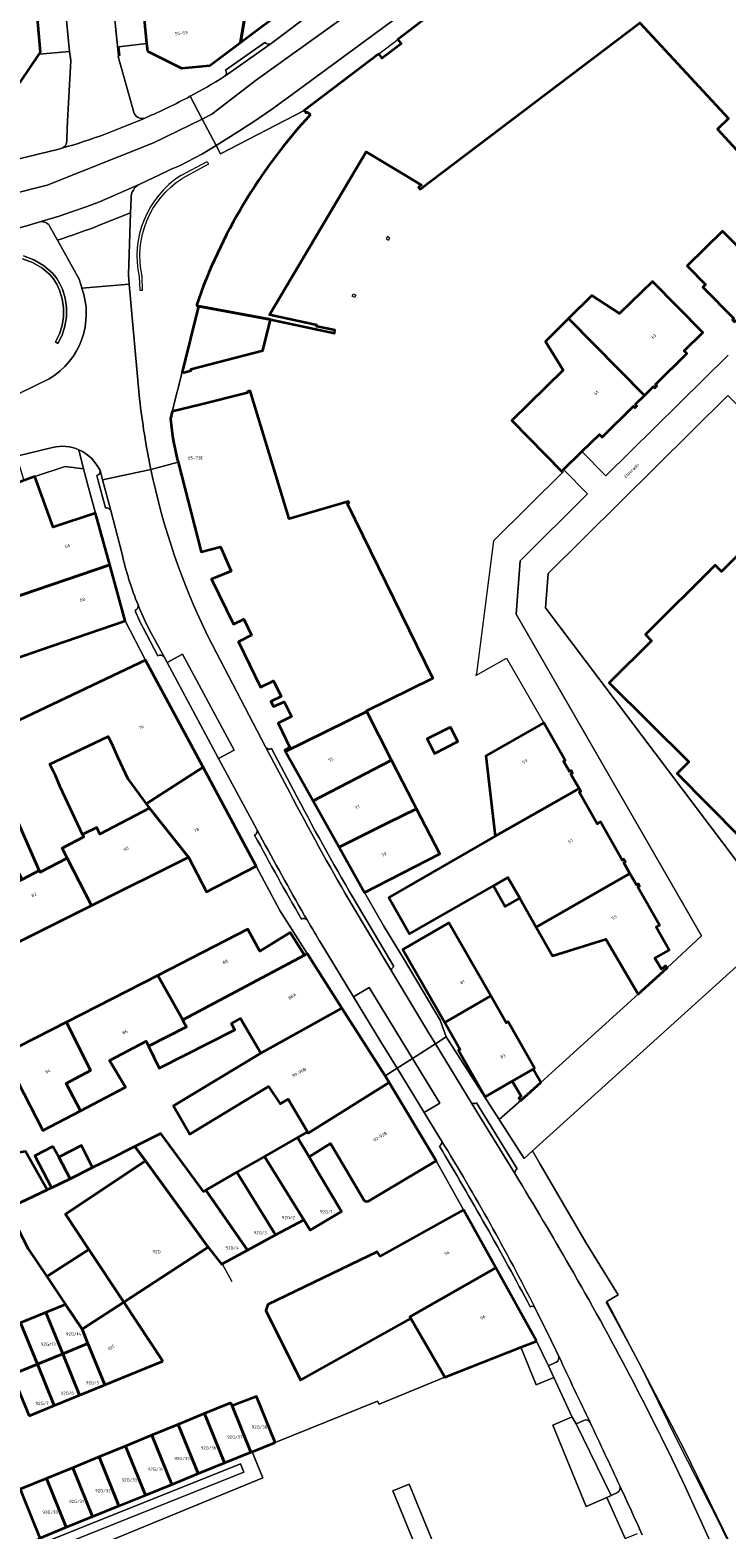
# Model space of a CAD drawing. Header units: metres. Extents: x 197700 to 204338, y 317132 to 325229.
# Tile 702 of 1056: x 202577 to 202656, y 319359 to 319528. Entities that reach past the tile are written whole.
import ezdxf
from ezdxf.enums import TextEntityAlignment as Align

# ---------------------------------------------------------------- set-up
doc = ezdxf.new("R2010")
doc.units = ezdxf.units.M
for name, color, linetype, lineweight in [('B-WE-GR-BEPLANTING_CULTUUR_HEESTERS-GV', 90, 'Continuous', 18), ('B-WE-IE-TERREINAFSCHEIDING_KUNSTMATIG_HEKWERK-G', 20, 'IE-TERREINAFSCHEIDING-KUNSTMATIG', 18), ('B-WE-IE-TERREINAFSCHEIDING_KUNSTMATIG_MUUR-G', 90, 'IE-TERREINAFSCHEIDING-KUNSTMATIG-DICHT', 18), ('B-WE-IE-TERREINAFSCHEIDING_KUNSTMATIG_MUUR-GV', 90, 'Continuous', 18), ('B-WE-OG-BEBOUWING-GV', 7, 'Continuous', 35), ('B-WE-OG-BEBOUWING-T18', 10, 'Continuous', 18), ('B-WE-OG-TERREIN_ERF-GV', 7, 'Continuous', 18), ('B-WE-OG-TOPOGRAFIE-T18', 10, 'Continuous', 18), ('B-WE-VH-VERHARDING_ASFALT-GV', 252, 'Continuous', 18), ('B-WE-VH-VERHARDING_BETONSTRAATSTEEN-GV', 252, 'Continuous', 18), ('B-WE-VH-VERHARDING_GESLOTEN-GV', 252, 'Continuous', 18), ('B-WE-VH-VERHARDING_OPEN-GV', 252, 'Continuous', 18), ('B-WE-VH-VERHARDING_SIERBESTRATING-GV', 252, 'Continuous', 18), ('B-WE-VH-VERHARDING_STRAATBAKSTEEN-GV', 252, 'Continuous', 18), ('B-WE-VH-VERHARDING_TEGEL-GV', 252, 'Continuous', 18)]:
    doc.layers.add(name, color=color, linetype=linetype, lineweight=lineweight)
doc.styles.add('NLCS-ISO-M200-T18', font='NLCS-ISO.ttf', dxfattribs={"height": 0.36})
doc.linetypes.add('IE-TERREINAFSCHEIDING-KUNSTMATIG', pattern='A,4,[82,NLCS.SHX,S=0.75,R=90,X=0,Y=0],4,-2', length=10)
doc.linetypes.add('IE-TERREINAFSCHEIDING-KUNSTMATIG-DICHT', pattern='A,8,-1,[82,NLCS.SHX,S=0.75,R=90,X=0,Y=0],-1', length=10)

msp = doc.modelspace()

# ---------------------------------------------------------------- linework, layer by layer
at = {"layer": 'B-WE-GR-BEPLANTING_CULTUUR_HEESTERS-GV'}
for points in [[(202632.592, 319379.586), (202634.328, 319375.353), (202636.307, 319376.179), (202636.077, 319376.672), (202635.692, 319377.478), (202634.353, 319380.278)], [(202636.194, 319370.803), (202639.959, 319361.621), (202642.276, 319362.639), (202642.758, 319362.869), (202638.816, 319370.94), (202638.386, 319371.713), (202638.094, 319371.644)], [(202599.183, 319366.551), (202596.208, 319365.342), (202593.234, 319364.133), (202590.259, 319362.923), (202587.283, 319361.714), (202584.309, 319360.505), (202581.334, 319359.296), (202578.359, 319358.087), (202570.111, 319354.724), (202564.249, 319352.314), (202575.054, 319327.142), (202578.747, 319328.653), (202570.022, 319348.98), (202570.952, 319349.358), (202570.192, 319351.211), (202603.499, 319364.871), (202602.292, 319367.814), (202602.158, 319367.76)], [(202564.91, 319352.04), (202600.988, 319366.431), (202601.359, 319365.502), (202569.002, 319352.595), (202567.511, 319348.516), (202576.039, 319328.653), (202575.12, 319328.259)], [(202564.91, 319352.04), (202575.12, 319328.259), (202576.039, 319328.653), (202567.511, 319348.516), (202569.002, 319352.595), (202601.359, 319365.502), (202600.988, 319366.431)], [(202618.152, 319363.405), (202621.917, 319354.223), (202623.767, 319354.982), (202620.002, 319364.164)]]:
    msp.add_lwpolyline(points, close=True, dxfattribs=at)
at = {"layer": 'B-WE-IE-TERREINAFSCHEIDING_KUNSTMATIG_HEKWERK-G'}
for points in [[(202598.904, 319388.999), (202600.022, 319386.976)], [(202642.178, 319384.713), (202645.23, 319379.084)], [(202645.23, 319379.084), (202645.582, 319378.435), (202645.835, 319377.926)], [(202645.835, 319377.926), (202649.196, 319371.159), (202650.552, 319368.39), (202654.691, 319360.309), (202659.491, 319350.413)]]:
    msp.add_lwpolyline(points, dxfattribs=at)
at = {"layer": 'B-WE-IE-TERREINAFSCHEIDING_KUNSTMATIG_MUUR-G'}
for points in [[(202616.578, 319525.324), (202618.701, 319526.932)], [(202594.243, 319511.604), (202597.234, 319513.203), (202597.374, 319512.885), (202594.406, 319511.296)], [(202589.567, 319500.185), (202589.634, 319498.692), (202589.947, 319498.709), (202589.892, 319500.27)], [(202637.265, 319478.342), (202637.358, 319478.227), (202629.487, 319470.452), (202627.58, 319455.51), (202627.52, 319455.268), (202630.977, 319457.241), (202635.165, 319449.953)], [(202634.831, 319409.412), (202645.791, 319419.352)], [(202604.884, 319368.86), (202616.41, 319373.513), (202616.626, 319373.182), (202624.008, 319376.212)]]:
    msp.add_lwpolyline(points, dxfattribs=at)
for points in [[(202594.243, 319511.604, 0.3140209), (202589.567, 319500.185)], [(202589.892, 319500.27, -0.3138793), (202594.406, 319511.296)]]:
    msp.add_lwpolyline(points, format="xyb", dxfattribs=at)
for points in [[(202617.558, 319504.747), (202617.403, 319504.498), (202617.658, 319504.339), (202617.811, 319504.596)], [(202613.575, 319498.038), (202613.725, 319498.293), (202613.983, 319498.143), (202613.833, 319497.886)]]:
    msp.add_lwpolyline(points, close=True, dxfattribs=at)
at = {"layer": 'B-WE-IE-TERREINAFSCHEIDING_KUNSTMATIG_MUUR-GV'}
msp.add_lwpolyline([(202576.411, 319502.241), (202577.548, 319501.822), (202578.602, 319501.218), (202579.517, 319500.42), (202579.7, 319500.214), (202579.872, 319500), (202580.28, 319499.373), (202580.596, 319498.695), (202580.888, 319497.718), (202581.04, 319496.71), (202581.037, 319495.708), (202580.878, 319494.72), (202580.566, 319493.767), (202580.113, 319492.875), (202580.374, 319492.67), (202580.864, 319493.623), (202581.199, 319494.642), (202581.366, 319495.681), (202581.369, 319496.735), (202581.21, 319497.79), (202580.904, 319498.812), (202580.628, 319499.424), (202580.28, 319500), (202580.031, 319500.332), (202579.758, 319500.646), (202578.794, 319501.487), (202577.683, 319502.123), (202576.505, 319502.557)], dxfattribs=at)
at = {"layer": 'B-WE-OG-BEBOUWING-GV'}
for points in [[(202665.796, 319526.978), (202648.032, 319546.196), (202645.34, 319543.711), (202644.866, 319543.273), (202642.107, 319540.727), (202643.36, 319539.361), (202642.616, 319538.662), (202640.767, 319541.022), (202635.681, 319537.16), (202634.606, 319538.611), (202634.722, 319538.665), (202634.529, 319538.923), (202630.674, 319536.001), (202631.056, 319535.49), (202628.925, 319533.893), (202628.541, 319534.388), (202624.691, 319531.461), (202625.051, 319530.988), (202622.935, 319529.367), (202622.564, 319529.855), (202618.701, 319526.932), (202619.077, 319526.457), (202616.951, 319524.834), (202616.578, 319525.324)], [(202596.009, 319496.983), (202596.239, 319496.904), (202604.364, 319495.385), (202611.559, 319493.866), (202611.627, 319494.18), (202609.821, 319494.551), (202609.567, 319494.603), (202609.601, 319494.766), (202604.233, 319495.902), (202615.143, 319514.281), (202619.852, 319511.461), (202621.397, 319510.536), (202621.051, 319510.306), (202621.221, 319510.06), (202646.012, 319528.831), (202655.992, 319518.024), (202654.739, 319516.822), (202657.731, 319513.595)], [(202616.578, 319525.324), (202608.155, 319518.936), (202608.353, 319518.682), (202608.443, 319518.75), (202608.885, 319518.487)], [(202659.985, 319471.719), (202655.215, 319467.012), (202654.504, 319467.708), (202646.63, 319459.914), (202647.324, 319459.181), (202642.536, 319454.464), (202651.508, 319445.537), (202650.194, 319444.247), (202657.258, 319437.094)]]:
    msp.add_lwpolyline(points, dxfattribs=at)
for points in [[(202612.046, 319534.89), (202608.691, 319538.916), (202604.641, 319536.203), (202602.684, 319537.628), (202602.308, 319534.412), (202600.98, 319526.601)], [(202590.487, 319525.622), (202594.343, 319523.706), (202597.518, 319524.007), (202600.98, 319526.601), (202602.308, 319534.412), (202602.684, 319537.628), (202602.761, 319538.311), (202594.818, 319537.419), (202589.369, 319537.093), (202590.401, 319526.5)], [(202578.274, 319525.276), (202578.441, 319525.521), (202577.897, 319531.564), (202577.767, 319531.552), (202577.535, 319534.425), (202568.493, 319533.771), (202567.028, 319533.046), (202566.22, 319523.508), (202565.8, 319518.553), (202576.17, 319522.177)], [(202657.821, 319494.247), (202666.472, 319502.799), (202663.892, 319505.41), (202661.497, 319503.909), (202658.551, 319502.061), (202655.303, 319505.356), (202651.313, 319501.453), (202653.408, 319499.334), (202653.096, 319499.025), (202656.583, 319495.498), (202656.427, 319495.343), (202656.652, 319495.116), (202656.808, 319495.271)], [(202637.962, 319495.496), (202646.519, 319486.846), (202647.545, 319487.857), (202647.699, 319487.701), (202647.927, 319487.925), (202647.773, 319488.082), (202651.298, 319491.557), (202650.989, 319491.87), (202653.09, 319493.941), (202647.44, 319499.674), (202643.72, 319496.06), (202640.572, 319498.083)], [(202596.239, 319496.904), (202594.39, 319489.453), (202594.582, 319489.428), (202595.414, 319489.646), (202595.371, 319489.798), (202603.489, 319491.903), (202604.364, 319495.385)], [(202637.265, 319478.342), (202637.407, 319478.482), (202639.455, 319480.501), (202641.431, 319482.449), (202641.74, 319482.136), (202645.266, 319485.611), (202645.42, 319485.454), (202645.648, 319485.679), (202645.494, 319485.836), (202646.519, 319486.846), (202637.962, 319495.496), (202635.352, 319492.909), (202637.338, 319489.69), (202631.56, 319484.002), (202637.198, 319478.276)], [(202606.052, 319446.724), (202615.21, 319451.215), (202615.168, 319451.296), (202622.677, 319454.973), (202613.053, 319474.629), (202613.036, 319474.663), (202613.209, 319474.711), (202613.138, 319474.884), (202606.464, 319472.925), (202602.228, 319486.865), (202602.08, 319487.361), (202601.732, 319487.253), (202601.778, 319487.139), (202596.385, 319485.76), (202593.295, 319485.035), (202593.103, 319484.214), (202593.312, 319482.231), (202593.426, 319481.613), (202593.852, 319479.668), (202593.946, 319479.302), (202596.544, 319469.196), (202598.723, 319469.759), (202599.934, 319467.036), (202597.707, 319466.142), (202600.181, 319461.052), (202601.368, 319461.629), (202602.237, 319459.803), (202600.752, 319459.083), (202603.235, 319453.965), (202604.72, 319454.686), (202605.572, 319452.922), (202604.401, 319452.335), (202604.683, 319451.788), (202605.894, 319452.3), (202606.724, 319450.642), (202605.221, 319449.912), (202606.56, 319447.156), (202605.969, 319446.872)], [(202584.636, 319473.572), (202579.865, 319471.999), (202577.795, 319477.685), (202576.576, 319477.231), (202572.523, 319475.723), (202565.184, 319472.992), (202565.108, 319472.964), (202569.44, 319461.923), (202569.643, 319461.995), (202572.026, 319462.848), (202573.63, 319463.421), (202573.984, 319463.547), (202576.321, 319464.383), (202586.237, 319467.735)], [(202587.967, 319461.427), (202586.237, 319467.735), (202576.321, 319464.383), (202573.984, 319463.547), (202573.63, 319463.421), (202575.831, 319457.27), (202578.45, 319458.167)], [(202572.187, 319448.424), (202574.594, 319442.439), (202574.333, 319442.312), (202578.303, 319433.313), (202578.405, 319433.114), (202581.458, 319434.688), (202580.875, 319435.823), (202583.33, 319437.083), (202583.183, 319437.37), (202580.666, 319442.736), (202580.135, 319444.004), (202579.474, 319445.285), (202586.076, 319448.411), (202586.587, 319447.332), (202587.126, 319446.1), (202588.3, 319443.623), (202590.365, 319440.825), (202596.755, 319444.95), (202590.29, 319456.996)], [(202606.052, 319446.724), (202609.187, 319441.14), (202618.012, 319445.752), (202615.21, 319451.215)], [(202574.333, 319442.312), (202574.594, 319442.439), (202572.187, 319448.424), (202567.933, 319446.41), (202566.237, 319449.723), (202560.441, 319446.68), (202564.96, 319437.763), (202565.261, 319437.909), (202566.713, 319434.917), (202573.27, 319438.099), (202576.372, 319432.283), (202578.303, 319433.313)], [(202624.645, 319449.47), (202622.016, 319448.122), (202622.859, 319446.478), (202625.488, 319447.826)], [(202639.138, 319442.562), (202638.215, 319444.176), (202638.406, 319444.285), (202638.248, 319444.563), (202638.057, 319444.453), (202637.396, 319445.608), (202637.587, 319445.717), (202635.165, 319449.953), (202628.654, 319446.23), (202629.706, 319437.17)], [(202609.187, 319441.14), (202612.104, 319435.944), (202617.574, 319438.684), (202620.824, 319440.27), (202620.48, 319440.941), (202618.012, 319445.752)], [(202596.755, 319444.95), (202590.365, 319440.825), (202590.73, 319440.331), (202595.129, 319434.793), (202597.131, 319430.908), (202602.739, 319433.799)], [(202629.706, 319437.17), (202617.705, 319430.259), (202620.039, 319426.178), (202629.485, 319431.58), (202631.13, 319432.521), (202632.471, 319430.175), (202634.325, 319426.919), (202644.87, 319432.984), (202644.175, 319434.198), (202644.366, 319434.307), (202644.207, 319434.585), (202644.016, 319434.476), (202641.559, 319438.773), (202641.177, 319438.554), (202639.141, 319442.113), (202639.332, 319442.222), (202639.138, 319442.562)], [(202583.183, 319437.37), (202583.33, 319437.083), (202580.875, 319435.823), (202581.458, 319434.688), (202584.201, 319429.345), (202595.129, 319434.793), (202590.73, 319440.331), (202585.131, 319437.411), (202584.805, 319438.148)], [(202612.104, 319435.944), (202614.969, 319430.84), (202623.434, 319435.181), (202620.824, 319440.27), (202617.574, 319438.684)], [(202584.201, 319429.345), (202581.458, 319434.688), (202578.405, 319433.114), (202578.303, 319433.313), (202576.372, 319432.283), (202573.826, 319430.925), (202566.744, 319430.066), (202568.341, 319426.626), (202570.689, 319427.645), (202572.755, 319423.638), (202574.115, 319424.316)], [(202632.471, 319430.175), (202631.13, 319432.521), (202629.485, 319431.58), (202630.82, 319429.235)], [(202644.87, 319432.984), (202634.325, 319426.919), (202636.155, 319423.704), (202642.158, 319425.574), (202645.791, 319419.352), (202649.09, 319422.328), (202648.886, 319422.58), (202648.422, 319422.192), (202647.683, 319423.432), (202649.304, 319424.344), (202647.834, 319426.913), (202648.216, 319427.132), (202645.764, 319431.42), (202645.955, 319431.529), (202645.796, 319431.807), (202645.605, 319431.698)], [(202629.197, 319419.178), (202624.47, 319427.403), (202619.268, 319424.414), (202623.996, 319416.187)], [(202594.472, 319416.462), (202608.187, 319423.766), (202606.588, 319426.332), (202603.179, 319424.207), (202601.825, 319426.69), (202591.648, 319421.488)], [(202608.187, 319423.766), (202594.472, 319416.462), (202594.602, 319416.165), (202594.896, 319415.681), (202590.613, 319413.495), (202591.826, 319411.046), (202600.334, 319415.352), (202599.979, 319416.052), (202600.986, 319416.646), (202603.286, 319412.739), (202612.42, 319417.783), (202608.494, 319423.959)], [(202594.472, 319416.462), (202591.648, 319421.488), (202581.351, 319416.225), (202584.072, 319410.785), (202581.313, 319409.317), (202582.947, 319406.231), (202588.032, 319408.897), (202586.216, 319411.876), (202590.334, 319414.058), (202590.613, 319413.495), (202594.896, 319415.681), (202594.602, 319416.165)], [(202631.62, 319409.575), (202633.967, 319410.914), (202634.134, 319411.044), (202631.135, 319416.264), (202630.937, 319416.15), (202629.197, 319419.178), (202623.996, 319416.187), (202625.744, 319413.146), (202625.557, 319413.042), (202628.565, 319407.816)], [(202612.42, 319417.783), (202603.286, 319412.739), (202593.446, 319406.799), (202595.276, 319403.577), (202604.149, 319408.971), (202605.462, 319407.001), (202606.348, 319407.535), (202608.528, 319403.867), (202608.621, 319403.71), (202617.731, 319409.428), (202617.271, 319410.152)], [(202576.576, 319408.169), (202578.704, 319404.006), (202582.947, 319406.231), (202581.313, 319409.317), (202584.072, 319410.785), (202581.351, 319416.225), (202574.3, 319412.621)], [(202633.967, 319410.914), (202631.62, 319409.575), (202632.601, 319407.861), (202632.34, 319407.654), (202632.577, 319407.397), (202634.831, 319409.412)], [(202608.722, 319401.024), (202611.122, 319402.536), (202612.542, 319400.143), (202614.929, 319396.12), (202615.166, 319396.015), (202615.424, 319396.054), (202623.024, 319400.605), (202617.731, 319409.428), (202608.621, 319403.71), (202608.528, 319403.867), (202607.414, 319403.227)], [(202597.065, 319397.283), (202596.822, 319397.143), (202591.983, 319403.666), (202589.084, 319402.214), (202590.272, 319400.579), (202597.342, 319390.847), (202598.837, 319388.963), (202598.904, 319388.999), (202601.766, 319390.537)], [(202573.363, 319401.116), (202572.132, 319397.945), (202574.44, 319395.073), (202574.749, 319395.22), (202579.186, 319397.334), (202576.748, 319401.64)], [(202590.272, 319400.579), (202589.084, 319402.214), (202586.171, 319400.755), (202584.307, 319399.828), (202581.775, 319398.568), (202579.659, 319397.56), (202579.186, 319397.334), (202574.749, 319395.22), (202577.046, 319390.668), (202579.15, 319387.539), (202583.884, 319390.61), (202581.242, 319394.596)], [(202579.843, 319402.204), (202577.816, 319401.166), (202579.659, 319397.56), (202581.775, 319398.568), (202580.487, 319400.993)], [(202581.775, 319398.568), (202584.307, 319399.828), (202583.071, 319402.313), (202580.487, 319400.993)], [(202608.105, 319393.944), (202608.833, 319392.763), (202612.375, 319394.866), (202609.824, 319399.166), (202608.722, 319401.024), (202607.414, 319403.227), (202603.699, 319401.093)], [(202597.342, 319390.847), (202590.272, 319400.579), (202581.242, 319394.596), (202583.884, 319390.61), (202587.821, 319384.67)], [(202603.699, 319401.093), (202600.582, 319399.303), (202604.936, 319392.241), (202608.105, 319393.944)], [(202604.936, 319392.241), (202600.582, 319399.303), (202597.065, 319397.283), (202601.766, 319390.537)], [(202626.12, 319395.058), (202616.722, 319389.834), (202616.403, 319390.347), (202604.049, 319384.385), (202603.838, 319383.739), (202607.73, 319375.892), (202620.182, 319382.809), (202620.066, 319383.013), (202629.767, 319388.518)], [(202579.15, 319387.539), (202581.254, 319384.41), (202583.127, 319381.625), (202587.821, 319384.67), (202583.884, 319390.61)], [(202634.36, 319380.281), (202634.326, 319380.341), (202629.767, 319388.518), (202620.066, 319383.013), (202620.182, 319382.809), (202624.008, 319376.212), (202632.592, 319379.586), (202634.353, 319380.278)], [(202578.094, 319377.68), (202580.941, 319378.842), (202579.038, 319383.503), (202576.192, 319382.337)], [(202580.941, 319378.842), (202583.788, 319380.005), (202583.127, 319381.625), (202581.254, 319384.41), (202579.038, 319383.503)], [(202592.224, 319378.027), (202587.821, 319384.67), (202583.127, 319381.625), (202583.788, 319380.005), (202585.686, 319375.358)], [(202576.192, 319382.337), (202573.346, 319381.172), (202575.246, 319376.517), (202578.094, 319377.68)], [(202583.788, 319380.005), (202580.941, 319378.842), (202582.838, 319374.195), (202585.686, 319375.358)], [(202580.941, 319378.842), (202578.094, 319377.68), (202579.991, 319373.033), (202582.838, 319374.195)], [(202577.144, 319371.87), (202579.991, 319373.033), (202578.094, 319377.68), (202575.246, 319376.517)], [(202599.892, 319373.334), (202596.922, 319372.114), (202599.183, 319366.551), (202602.158, 319367.76), (202600.037, 319372.977)], [(202604.884, 319368.86), (202602.779, 319374.052), (202600.037, 319372.977), (202602.158, 319367.76), (202602.292, 319367.814)], [(202596.208, 319365.342), (202599.183, 319366.551), (202596.922, 319372.114), (202593.951, 319370.894)], [(202593.234, 319364.133), (202590.981, 319369.674), (202588.01, 319368.454), (202590.259, 319362.923)], [(202596.208, 319365.342), (202593.951, 319370.894), (202590.981, 319369.674), (202593.234, 319364.133)], [(202585.04, 319367.234), (202587.283, 319361.714), (202590.259, 319362.923), (202588.01, 319368.454)], [(202585.04, 319367.234), (202582.069, 319366.014), (202584.309, 319360.505), (202587.283, 319361.714)], [(202578.359, 319358.087), (202581.334, 319359.296), (202579.099, 319364.793), (202576.13, 319363.574), (202576.477, 319362.719)], [(202581.334, 319359.296), (202584.309, 319360.505), (202582.069, 319366.014), (202579.099, 319364.793)]]:
    msp.add_lwpolyline(points, close=True, dxfattribs=at)
msp.add_lwpolyline([(202608.885, 319518.487, 0.1037168), (202596.009, 319496.983)], format="xyb", dxfattribs=at)
at = {"layer": 'B-WE-OG-TERREIN_ERF-GV'}
for points in [[(202657.731, 319513.595), (202654.739, 319516.822), (202655.992, 319518.024), (202646.012, 319528.831), (202621.221, 319510.06), (202621.051, 319510.306), (202621.397, 319510.536), (202619.852, 319511.461), (202615.143, 319514.281), (202604.233, 319495.902), (202609.601, 319494.766), (202609.567, 319494.603), (202609.821, 319494.551), (202611.627, 319494.18), (202611.559, 319493.866), (202604.364, 319495.385), (202603.489, 319491.903), (202595.371, 319489.798), (202595.414, 319489.646), (202594.582, 319489.428), (202594.39, 319489.453), (202593.295, 319485.035), (202596.385, 319485.76), (202601.778, 319487.139), (202601.732, 319487.253), (202602.08, 319487.361), (202602.228, 319486.865), (202606.464, 319472.925), (202613.138, 319474.884), (202613.209, 319474.711), (202613.036, 319474.663), (202613.053, 319474.629), (202622.677, 319454.973), (202615.168, 319451.296), (202615.21, 319451.215), (202618.012, 319445.752), (202620.48, 319440.941), (202620.824, 319440.27), (202623.434, 319435.181), (202614.969, 319430.84), (202617.148, 319427.04), (202619.415, 319423.293), (202623.497, 319416.446), (202624.156, 319414.548), (202628.513, 319407.776), (202628.565, 319407.816), (202625.557, 319413.042), (202625.744, 319413.146), (202623.996, 319416.187), (202619.268, 319424.414), (202624.47, 319427.403), (202629.197, 319419.178), (202630.937, 319416.15), (202631.135, 319416.264), (202634.134, 319411.044), (202633.967, 319410.914), (202634.831, 319409.412), (202645.791, 319419.352), (202642.158, 319425.574), (202636.155, 319423.704), (202634.325, 319426.919), (202632.471, 319430.175), (202630.82, 319429.235), (202629.485, 319431.58), (202620.039, 319426.178), (202617.705, 319430.259), (202629.706, 319437.17), (202628.654, 319446.23), (202635.165, 319449.953), (202637.587, 319445.717), (202637.396, 319445.608), (202638.057, 319444.453), (202638.248, 319444.563), (202638.406, 319444.285), (202638.215, 319444.176), (202639.138, 319442.562), (202639.332, 319442.222), (202639.141, 319442.113), (202641.177, 319438.554), (202641.559, 319438.773), (202644.016, 319434.476), (202644.207, 319434.585), (202644.366, 319434.307), (202644.175, 319434.198), (202644.87, 319432.984), (202645.605, 319431.698), (202645.796, 319431.807), (202645.955, 319431.529), (202645.764, 319431.42), (202648.216, 319427.132), (202647.834, 319426.913), (202649.304, 319424.344), (202647.683, 319423.432), (202648.422, 319422.192), (202648.886, 319422.58), (202649.09, 319422.328), (202652.941, 319425.925), (202632.069, 319462.181), (202632.496, 319468.21), (202640.104, 319475.731), (202637.407, 319478.482), (202637.265, 319478.342), (202637.198, 319478.276), (202631.56, 319484.002), (202637.338, 319489.69), (202635.352, 319492.909), (202637.962, 319495.496), (202640.572, 319498.083), (202643.72, 319496.06), (202647.44, 319499.674), (202653.09, 319493.941), (202650.989, 319491.87), (202651.298, 319491.557), (202647.773, 319488.082), (202647.927, 319487.925), (202647.699, 319487.701), (202647.545, 319487.857), (202646.519, 319486.846), (202645.494, 319485.836), (202645.648, 319485.679), (202645.42, 319485.454), (202645.266, 319485.611), (202641.74, 319482.136), (202641.431, 319482.449), (202639.455, 319480.501), (202642.159, 319477.768), (202655.961, 319491.385)], [(202656.583, 319495.498), (202653.096, 319499.025), (202653.408, 319499.334), (202651.313, 319501.453), (202655.303, 319505.356), (202658.551, 319502.061)], [(202657.258, 319437.094), (202650.194, 319444.247), (202651.508, 319445.537), (202642.536, 319454.464), (202647.324, 319459.181), (202646.63, 319459.914), (202654.504, 319467.708), (202655.215, 319467.012), (202659.985, 319471.719)], [(202572.187, 319448.424), (202590.29, 319456.996), (202587.967, 319461.427), (202578.45, 319458.167), (202575.831, 319457.27)], [(202673.699, 319437.677), (202633.881, 319401.702), (202634.745, 319400.221), (202639.894, 319391.375), (202643.551, 319385.476), (202642.277, 319384.739), (202645.23, 319379.084), (202645.835, 319377.926), (202649.06, 319371.75), (202651.015, 319367.989), (202658.287, 319353.12)], [(202574.3, 319412.621), (202581.351, 319416.225), (202591.648, 319421.488), (202601.825, 319426.69), (202603.179, 319424.207), (202606.588, 319426.332), (202608.187, 319423.766), (202608.494, 319423.959), (202605.419, 319428.804), (202602.739, 319433.799), (202597.131, 319430.908), (202595.129, 319434.793), (202584.201, 319429.345), (202574.115, 319424.316)], [(202600.582, 319399.303), (202603.699, 319401.093), (202607.414, 319403.227), (202608.528, 319403.867), (202606.348, 319407.535), (202605.462, 319407.001), (202604.149, 319408.971), (202595.276, 319403.577), (202593.446, 319406.799), (202603.286, 319412.739), (202600.986, 319416.646), (202599.979, 319416.052), (202600.334, 319415.352), (202591.826, 319411.046), (202590.613, 319413.495), (202590.334, 319414.058), (202586.216, 319411.876), (202588.032, 319408.897), (202582.947, 319406.231), (202578.704, 319404.006), (202576.576, 319408.169)], [(202576.748, 319401.64), (202579.186, 319397.334), (202579.659, 319397.56), (202577.816, 319401.166), (202579.843, 319402.204), (202580.487, 319400.993), (202583.071, 319402.313), (202584.307, 319399.828), (202586.171, 319400.755), (202589.084, 319402.214), (202591.983, 319403.666), (202596.822, 319397.143), (202597.065, 319397.283), (202600.582, 319399.303)]]:
    msp.add_lwpolyline(points, dxfattribs=at)
for points in [[(202672.898, 319443.901), (202686.386, 319456.046), (202655.93, 319486.828), (202635.645, 319466.762), (202635.358, 319462.896), (202660.084, 319430.134), (202669.08, 319440.474), (202667.009, 319444.009), (202670.823, 319446.185)], [(202624.645, 319449.47), (202625.488, 319447.826), (202622.859, 319446.478), (202622.016, 319448.122)], [(202580.666, 319442.736), (202583.183, 319437.37), (202584.805, 319438.148), (202585.131, 319437.411), (202590.73, 319440.331), (202590.365, 319440.825), (202588.3, 319443.623), (202587.126, 319446.1), (202586.587, 319447.332), (202586.076, 319448.411), (202579.474, 319445.285), (202580.135, 319444.004)]]:
    msp.add_lwpolyline(points, close=True, dxfattribs=at)
at = {"layer": 'B-WE-VH-VERHARDING_ASFALT-GV'}
for points in [[(202595.314, 319520.546), (202596.661, 319517.977), (202597.767, 319518.519), (202602.803, 319522.389), (202614.066, 319530.455), (202644.672, 319552.925), (202648.345, 319555.824), (202646.994, 319558.626), (202645.55, 319557.56), (202643.883, 319556.232), (202640.654, 319553.808), (202609.419, 319530.247), (202604.438, 319526.489), (202599.206, 319522.816)], [(202652.283, 319547.654), (202648.345, 319555.824), (202644.672, 319552.925), (202614.066, 319530.455), (202602.803, 319522.389), (202597.767, 319518.519), (202596.661, 319517.977), (202598.222, 319515.001), (202600.586, 319516.451), (202602.555, 319517.729), (202604.484, 319519.063), (202606.384, 319520.442), (202645.21, 319549.005)], [(202558.175, 319509.274), (202559.309, 319505.53), (202561.725, 319506.136), (202579.173, 319510.52), (202591.182, 319515.293), (202596.661, 319517.977), (202595.314, 319520.546)], [(202590.283, 319518.12), (202590.226, 319518.096)], [(202580.652, 319514.639), (202573.987, 319513), (202568.011, 319511.534), (202567.502, 319511.391), (202565.548, 319510.911)], [(202644.324, 319358.035), (202642.276, 319362.639), (202639.959, 319361.621), (202636.194, 319370.803), (202638.094, 319371.644), (202638.386, 319371.713), (202636.307, 319376.179), (202634.328, 319375.353), (202632.592, 319379.586), (202624.008, 319376.212), (202616.626, 319373.182), (202616.41, 319373.513), (202604.884, 319368.86), (202602.292, 319367.814), (202603.499, 319364.871), (202570.192, 319351.211)]]:
    msp.add_lwpolyline(points, dxfattribs=at)
for points in [[(202599.149, 319522.776, -0.0195192), (202595.314, 319520.546)], [(202599.206, 319522.816, -0.0388486), (202599.149, 319522.776)], [(202595.314, 319520.546, -0.0186702), (202590.283, 319518.12)], [(202590.226, 319518.096, -0.0105407), (202585.73, 319516.291)], [(202585.73, 319516.291, -0.0223527), (202580.834, 319514.693)], [(202580.834, 319514.693, -0.0534974), (202580.652, 319514.639)]]:
    msp.add_lwpolyline(points, format="xyb", dxfattribs=at)
for points in [[(202561.265, 319501.626), (202562.958, 319502.103), (202572.913, 319504.9), (202574.832, 319505.376), (202576.741, 319505.897), (202578.52, 319506.42), (202578.638, 319506.455), (202580.526, 319507.05), (202582.052, 319507.558), (202583.571, 319508.092), (202585.077, 319508.66), (202586.565, 319509.274), (202589.629, 319510.64), (202592.659, 319512.082), (202593.159, 319512.329), (202594.108, 319512.7), (202596.699, 319514.066), (202598.222, 319515.001), (202596.661, 319517.977), (202591.182, 319515.293), (202579.173, 319510.52), (202561.725, 319506.136), (202559.309, 319505.53), (202560.557, 319501.408)], [(202618.152, 319363.405), (202620.002, 319364.164), (202623.767, 319354.982), (202621.917, 319354.223)]]:
    msp.add_lwpolyline(points, close=True, dxfattribs=at)
at = {"layer": 'B-WE-VH-VERHARDING_BETONSTRAATSTEEN-GV'}
for points in [[(202580.711, 319536.027), (202581.178, 319531.02), (202581.704, 319525.6), (202581.84, 319524.59), (202581.488, 319517.73), (202581.389, 319515.822)], [(202589.003, 319518.61), (202587.193, 319525.04), (202587.216, 319525.1), (202586.124, 319535.798)], [(202599.206, 319522.816), (202604.438, 319526.489)], [(202603.716, 319526.599), (202599.298, 319523.503)], [(202589.629, 319510.64), (202586.565, 319509.274), (202585.077, 319508.66), (202583.571, 319508.092), (202582.052, 319507.558), (202580.526, 319507.05), (202578.638, 319506.455), (202578.52, 319506.42)], [(202585.181, 319506.04), (202588.582, 319507.393), (202588.639, 319509.037)], [(202580.337, 319504.335), (202582.804, 319499.919), (202583.104, 319498.964), (202583.115, 319498.933), (202588.437, 319499.365), (202588.342, 319500.41), (202588.582, 319507.393), (202585.181, 319506.04)], [(202579.566, 319505.715), (202580.337, 319504.335)], [(202589.614, 319486.45), (202588.437, 319499.365), (202583.115, 319498.933)], [(202579.425, 319488.718), (202574.348, 319486.212), (202573.155, 319485.623), (202575.807, 319480.001), (202575.933, 319480.042), (202579.799, 319480.972)], [(202584.776, 319477.799), (202584.937, 319477.2), (202585.755, 319474.154)], [(202585.15, 319478.362), (202585.186, 319478.28), (202585.442, 319477.308), (202590.87, 319478.507)], [(202586.352, 319473.852), (202585.442, 319477.308), (202585.186, 319478.28), (202585.15, 319478.362)], [(202590.87, 319478.507), (202585.442, 319477.308), (202586.352, 319473.852), (202587.639, 319468.962)], [(202590.019, 319460.64), (202591.679, 319457.486)], [(202592.36, 319457.373), (202590.65, 319460.551)], [(202590.65, 319460.551), (202592.36, 319457.373), (202592.702, 319456.737), (202594.446, 319457.675), (202600.26, 319446.871), (202598.517, 319445.932), (202602.823, 319437.931), (202603.475, 319436.719)], [(202606.535, 319442.103), (202603.843, 319447.169), (202603.801, 319447.248), (202598.71, 319456.984), (202597.337, 319459.639)], [(202603.843, 319447.169), (202606.535, 319442.103)], [(202606.974, 319442.338), (202604.491, 319447.051)], [(202603.475, 319436.719), (202602.823, 319437.931)], [(202610.056, 319425.087), (202613.735, 319419.057), (202615.472, 319420.119), (202620.362, 319412.124), (202622.652, 319413.587), (202622.956, 319413.781), (202622.225, 319414.977), (202618.036, 319421.94), (202613.22, 319429.95)], [(202613.22, 319429.95), (202618.036, 319421.94)], [(202618.265, 319422.492), (202613.68, 319430.213)], [(202631.974, 319399.04), (202626.996, 319407.177), (202622.956, 319413.781), (202622.652, 319413.587), (202620.362, 319412.124), (202623.441, 319407.09), (202621.7, 319406.024), (202623.635, 319402.86)], [(202626.996, 319407.177), (202631.974, 319399.04)], [(202632.153, 319399.694), (202627.573, 319407.142)], [(202636.571, 319377.898), (202636.569, 319377.897), (202635.692, 319377.478), (202636.077, 319376.672), (202636.307, 319376.179), (202638.386, 319371.713), (202638.816, 319370.94), (202639.674, 319371.342)], [(202643.492, 319363.225), (202642.758, 319362.869), (202642.276, 319362.639), (202644.324, 319358.035), (202645.713, 319358.604)], [(202676.236, 319308.666), (202667.558, 319327.736), (202663.907, 319335.759), (202651.107, 319363.887)]]:
    msp.add_lwpolyline(points, dxfattribs=at)
for points in [[(202604.438, 319526.489, -0.3668624), (202603.716, 319526.599)], [(202599.298, 319523.503, -0.3981379), (202599.206, 319522.816)], [(202590.226, 319518.096, -0.3780026), (202589.003, 319518.61)], [(202585.73, 319516.291, 0.0105407), (202590.226, 319518.096)], [(202580.834, 319514.693, 0.0223527), (202585.73, 319516.291)], [(202581.389, 319515.822, -0.3800208), (202580.834, 319514.693)], [(202588.639, 319509.037, -0.2893681), (202589.629, 319510.64)], [(202578.52, 319506.42, -0.334425), (202579.566, 319505.715)], [(202580.337, 319504.335, 0.0142259), (202585.181, 319506.04)], [(202585.181, 319506.04, -0.0142259), (202580.337, 319504.335)], [(202583.115, 319498.933, -0.3562316), (202579.425, 319488.718)], [(202590.87, 319478.507, -0.0248828), (202589.614, 319486.45)], [(202579.799, 319480.972, -0.1630424), (202582.769, 319480.706)], [(202582.769, 319480.706, -0.1839295), (202585.15, 319478.362)], [(202585.15, 319478.362, -0.3996698), (202584.776, 319477.799)], [(202597.337, 319459.639, -0.0619133), (202590.87, 319478.507)], [(202585.755, 319474.154, -0.3616734), (202586.352, 319473.852)], [(202587.639, 319468.962, 0.0421896), (202589.428, 319463.228)], [(202589.428, 319463.228, -0.4203506), (202589.102, 319462.632)], [(202589.102, 319462.632, 0.0321983), (202590.019, 319460.64)], [(202590.65, 319460.551, -0.0205573), (202589.428, 319463.228)], [(202589.428, 319463.228, 0.0205573), (202590.65, 319460.551)], [(202591.679, 319457.486, -0.3779485), (202592.36, 319457.373)], [(202604.491, 319447.051, -0.3728975), (202603.843, 319447.169)], [(202613.68, 319430.213, -0.0127783), (202606.974, 319442.338)], [(202613.22, 319429.95, -0.0115953), (202606.535, 319442.103)], [(202606.535, 319442.103, 0.0115953), (202613.22, 319429.95)], [(202602.823, 319437.931, -0.4287922), (202602.576, 319437.298)], [(202602.576, 319437.298, 0.0078034), (202607.847, 319427.839)], [(202603.475, 319436.719, 0.0086691), (202608.499, 319427.73)], [(202608.499, 319427.73, -0.0086691), (202603.475, 319436.719)], [(202607.847, 319427.839, -0.3148502), (202608.499, 319427.73)], [(202608.499, 319427.73, 0.0024626), (202610.056, 319425.087)], [(202618.036, 319421.94, -0.3614346), (202618.265, 319422.492)], [(202627.573, 319407.142, -0.3793153), (202626.996, 319407.177)], [(202623.635, 319402.86, -0.3775683), (202623.399, 319402.253)], [(202623.399, 319402.253, -0.0129844), (202633.638, 319384.152)], [(202634.196, 319383.979, 0.0207509), (202623.635, 319402.86)], [(202623.635, 319402.86, -0.0207509), (202634.196, 319383.979)], [(202631.974, 319399.04, -0.410684), (202632.153, 319399.694)], [(202638.111, 319388.679, 0.0070619), (202631.974, 319399.04)], [(202651.107, 319363.887, 0.0202958), (202638.111, 319388.679)], [(202633.638, 319384.152, -0.4219829), (202634.196, 319383.979)], [(202634.196, 319383.979, -0.0058644), (202636.853, 319378.574)], [(202636.853, 319378.574, -0.3808029), (202636.571, 319377.898)], [(202638.592, 319374.857, 0.0040337), (202636.853, 319378.574)], [(202636.853, 319378.574, -0.0040337), (202638.592, 319374.857)], [(202640.381, 319371.119, 0.001278), (202638.592, 319374.857)], [(202638.592, 319374.857, -0.001278), (202640.381, 319371.119)], [(202639.674, 319371.342, -0.3847457), (202640.381, 319371.119)], [(202640.381, 319371.119, -0.00238), (202643.736, 319363.973)], [(202643.736, 319363.973, -0.3593078), (202643.492, 319363.225)], [(202646.276, 319358.442, 0.0018603), (202643.736, 319363.973)], [(202643.736, 319363.973, -0.0018603), (202646.276, 319358.442)]]:
    msp.add_lwpolyline(points, format="xyb", dxfattribs=at)
for points in [[(202592.702, 319456.737), (202598.517, 319445.932), (202600.26, 319446.871), (202594.446, 319457.675)], [(202616.815, 319414.01), (202618.641, 319411.025), (202620.362, 319412.124), (202615.472, 319420.119), (202613.735, 319419.057)], [(202620.362, 319412.124), (202618.641, 319411.025), (202621.7, 319406.024), (202623.441, 319407.09)]]:
    msp.add_lwpolyline(points, close=True, dxfattribs=at)
at = {"layer": 'B-WE-VH-VERHARDING_GESLOTEN-GV'}
for points in [[(202576.13, 319363.574), (202579.099, 319364.793), (202582.069, 319366.014), (202585.04, 319367.234), (202588.01, 319368.454), (202590.981, 319369.674), (202593.951, 319370.894), (202596.922, 319372.114), (202599.892, 319373.334), (202600.037, 319372.977), (202602.779, 319374.052), (202604.884, 319368.86), (202616.41, 319373.513), (202616.626, 319373.182), (202624.008, 319376.212), (202620.182, 319382.809), (202607.73, 319375.892), (202603.838, 319383.739), (202604.049, 319384.385), (202616.403, 319390.347), (202616.722, 319389.834), (202626.12, 319395.058), (202623.024, 319400.605), (202615.424, 319396.054), (202615.166, 319396.015), (202614.929, 319396.12), (202612.542, 319400.143), (202611.122, 319402.536), (202608.722, 319401.024), (202609.824, 319399.166), (202612.375, 319394.866), (202608.833, 319392.763), (202608.105, 319393.944), (202604.936, 319392.241), (202601.766, 319390.537), (202598.904, 319388.999), (202598.837, 319388.963), (202597.342, 319390.847), (202587.821, 319384.67), (202592.224, 319378.027), (202585.686, 319375.358), (202582.838, 319374.195), (202579.991, 319373.033), (202577.144, 319371.87)], [(202576.192, 319382.337), (202579.038, 319383.503), (202581.254, 319384.41), (202579.15, 319387.539), (202577.046, 319390.668)], [(202578.359, 319358.087), (202576.477, 319362.719)]]:
    msp.add_lwpolyline(points, dxfattribs=at)
at = {"layer": 'B-WE-VH-VERHARDING_OPEN-GV'}
for points in [[(202577.795, 319477.685), (202579.865, 319471.999), (202584.636, 319473.572), (202583.754, 319476.861), (202583.299, 319478.556), (202581.224, 319478.844)], [(202631.62, 319409.575), (202628.565, 319407.816), (202628.513, 319407.776), (202630.152, 319405.229), (202632.577, 319407.397), (202632.34, 319407.654), (202632.601, 319407.861)]]:
    msp.add_lwpolyline(points, close=True, dxfattribs=at)
at = {"layer": 'B-WE-VH-VERHARDING_SIERBESTRATING-GV'}
msp.add_lwpolyline([(202655.961, 319491.385), (202642.159, 319477.768), (202639.455, 319480.501), (202637.407, 319478.482), (202640.104, 319475.731), (202632.496, 319468.21), (202632.069, 319462.181), (202652.941, 319425.925), (202649.09, 319422.328), (202645.791, 319419.352), (202634.831, 319409.412), (202632.577, 319407.397), (202630.152, 319405.229), (202632.958, 319400.868), (202633.881, 319401.702), (202673.699, 319437.677)], dxfattribs=at)
msp.add_lwpolyline([(202669.08, 319440.474), (202660.084, 319430.134), (202635.358, 319462.896), (202635.645, 319466.762), (202655.93, 319486.828), (202686.386, 319456.046), (202672.898, 319443.901)], close=True, dxfattribs=at)
at = {"layer": 'B-WE-VH-VERHARDING_STRAATBAKSTEEN-GV'}
for points in [[(202586.124, 319535.798), (202587.216, 319525.1), (202587.382, 319525.125), (202587.27, 319526.13), (202590.401, 319526.5), (202589.369, 319537.093), (202589.129, 319539.561), (202588.61, 319545.964), (202586.82, 319552.139)], [(202577.258, 319537.846), (202577.535, 319534.425), (202577.767, 319531.552), (202577.897, 319531.564), (202578.441, 319525.521), (202578.274, 319525.276), (202581.704, 319525.6), (202581.178, 319531.02)]]:
    msp.add_lwpolyline(points, dxfattribs=at)
at = {"layer": 'B-WE-VH-VERHARDING_TEGEL-GV'}
for points in [[(202604.438, 319526.489), (202609.419, 319530.247), (202640.654, 319553.808), (202643.883, 319556.232), (202645.55, 319557.56), (202645.612, 319557.61)], [(202645.21, 319549.005), (202606.384, 319520.442), (202604.484, 319519.063), (202602.555, 319517.729), (202600.586, 319516.451), (202598.222, 319515.001), (202598.731, 319514.047), (202608.155, 319518.936), (202616.578, 319525.324), (202616.951, 319524.834), (202619.077, 319526.457), (202618.701, 319526.932), (202622.564, 319529.855)], [(202624.662, 319544.367), (202619.844, 319540.732), (202612.046, 319534.89), (202600.98, 319526.601), (202597.518, 319524.007), (202594.343, 319523.706), (202590.487, 319525.622), (202590.401, 319526.5), (202587.27, 319526.13), (202587.382, 319525.125), (202587.216, 319525.1), (202587.193, 319525.04), (202589.003, 319518.61)], [(202581.389, 319515.822), (202581.488, 319517.73), (202581.84, 319524.59), (202581.704, 319525.6), (202578.274, 319525.276), (202576.17, 319522.177)], [(202599.298, 319523.503), (202603.716, 319526.599)], [(202608.885, 319518.487), (202608.443, 319518.75), (202608.353, 319518.682), (202608.155, 319518.936), (202598.731, 319514.047), (202598.222, 319515.001), (202596.699, 319514.066)], [(202590.226, 319518.096), (202590.283, 319518.12)], [(202568.011, 319511.534), (202573.987, 319513), (202580.652, 319514.639)], [(202596.699, 319514.066), (202594.108, 319512.7), (202593.159, 319512.329), (202592.659, 319512.082), (202589.629, 319510.64)], [(202588.639, 319509.037), (202588.582, 319507.393), (202588.342, 319500.41), (202588.437, 319499.365), (202589.614, 319486.45)], [(202578.52, 319506.42), (202576.741, 319505.897), (202574.832, 319505.376), (202572.913, 319504.9), (202571.724, 319502.269)], [(202583.115, 319498.933), (202583.104, 319498.964), (202582.804, 319499.919), (202580.337, 319504.335), (202579.566, 319505.715)], [(202576.505, 319502.557), (202577.683, 319502.123), (202578.794, 319501.487), (202579.758, 319500.646), (202580.031, 319500.332), (202580.28, 319500), (202580.628, 319499.424), (202580.904, 319498.812), (202581.21, 319497.79), (202581.369, 319496.735), (202581.366, 319495.681), (202581.199, 319494.642), (202580.864, 319493.623), (202580.374, 319492.67), (202580.113, 319492.875), (202580.566, 319493.767), (202580.878, 319494.72), (202581.037, 319495.708), (202581.04, 319496.71), (202580.888, 319497.718), (202580.596, 319498.695), (202580.28, 319499.373), (202579.872, 319500), (202579.7, 319500.214), (202579.517, 319500.42), (202578.602, 319501.218), (202577.548, 319501.822), (202576.411, 319502.241)], [(202590.87, 319478.507), (202593.946, 319479.302), (202593.852, 319479.668), (202593.426, 319481.613), (202593.312, 319482.231), (202593.103, 319484.214), (202593.295, 319485.035), (202594.39, 319489.453), (202596.239, 319496.904), (202596.009, 319496.983)], [(202574.348, 319486.212), (202579.425, 319488.718)], [(202579.799, 319480.972), (202575.933, 319480.042), (202575.807, 319480.001), (202575.724, 319479.974), (202576.576, 319477.231), (202577.795, 319477.685)], [(202577.795, 319477.685), (202581.224, 319478.844), (202583.299, 319478.556), (202582.769, 319480.706)], [(202582.769, 319480.706), (202583.299, 319478.556), (202583.754, 319476.861), (202584.636, 319473.572), (202586.237, 319467.735), (202587.967, 319461.427), (202590.29, 319456.996), (202596.755, 319444.95), (202602.739, 319433.799), (202605.419, 319428.804), (202608.494, 319423.959)], [(202585.755, 319474.154), (202584.937, 319477.2), (202584.776, 319477.799)], [(202618.036, 319421.94), (202622.225, 319414.977), (202622.956, 319413.781), (202624.156, 319414.548), (202623.497, 319416.446), (202619.415, 319423.293), (202617.148, 319427.04), (202614.969, 319430.84), (202612.104, 319435.944), (202609.187, 319441.14), (202606.052, 319446.724), (202605.969, 319446.872), (202606.56, 319447.156), (202605.221, 319449.912), (202606.724, 319450.642), (202605.894, 319452.3), (202604.683, 319451.788), (202604.401, 319452.335), (202605.572, 319452.922), (202604.72, 319454.686), (202603.235, 319453.965), (202600.752, 319459.083), (202602.237, 319459.803), (202601.368, 319461.629), (202600.181, 319461.052), (202597.707, 319466.142), (202599.934, 319467.036), (202598.723, 319469.759), (202596.544, 319469.196), (202593.946, 319479.302), (202590.87, 319478.507)], [(202587.639, 319468.962), (202586.352, 319473.852)], [(202591.679, 319457.486), (202590.019, 319460.64)], [(202597.337, 319459.639), (202598.71, 319456.984), (202603.801, 319447.248), (202603.843, 319447.169)], [(202602.823, 319437.931), (202598.517, 319445.932), (202592.702, 319456.737), (202592.36, 319457.373)], [(202604.491, 319447.051), (202606.974, 319442.338)], [(202613.68, 319430.213), (202618.265, 319422.492)], [(202608.494, 319423.959), (202612.42, 319417.783), (202617.271, 319410.152), (202618.641, 319411.025), (202616.815, 319414.01), (202613.735, 319419.057), (202610.056, 319425.087)], [(202664.587, 319335.564), (202666.334, 319336.442), (202663.424, 319342.535), (202658.287, 319353.12), (202651.015, 319367.989), (202649.06, 319371.75), (202645.835, 319377.926), (202645.23, 319379.084), (202642.277, 319384.739), (202643.551, 319385.476), (202639.894, 319391.375), (202634.745, 319400.221), (202633.881, 319401.702), (202632.958, 319400.868), (202630.152, 319405.229), (202628.513, 319407.776), (202624.156, 319414.548), (202622.956, 319413.781), (202626.996, 319407.177)], [(202623.635, 319402.86), (202621.7, 319406.024), (202618.641, 319411.025), (202617.271, 319410.152), (202617.731, 319409.428), (202623.024, 319400.605), (202626.12, 319395.058), (202629.767, 319388.518), (202634.326, 319380.341)], [(202627.573, 319407.142), (202632.153, 319399.694)], [(202634.326, 319380.341), (202634.36, 319380.281), (202634.353, 319380.278), (202635.692, 319377.478), (202636.569, 319377.897), (202636.571, 319377.898)], [(202639.674, 319371.342), (202638.816, 319370.94), (202642.758, 319362.869), (202643.492, 319363.225)], [(202651.107, 319363.887), (202663.907, 319335.759)]]:
    msp.add_lwpolyline(points, dxfattribs=at)
for points in [[(202603.716, 319526.599, 0.3668624), (202604.438, 319526.489)], [(202599.206, 319522.816, 0.3981379), (202599.298, 319523.503)], [(202595.314, 319520.546, 0.0195192), (202599.149, 319522.776)], [(202599.149, 319522.776, 0.0388486), (202599.206, 319522.816)], [(202590.283, 319518.12, 0.0186702), (202595.314, 319520.546)], [(202589.003, 319518.61, 0.3780026), (202590.226, 319518.096)], [(202596.009, 319496.983, -0.1037168), (202608.885, 319518.487)], [(202580.834, 319514.693, 0.3800208), (202581.389, 319515.822)], [(202580.652, 319514.639, 0.0534974), (202580.834, 319514.693)], [(202589.629, 319510.64, 0.2893681), (202588.639, 319509.037)], [(202579.566, 319505.715, 0.334425), (202578.52, 319506.42)], [(202579.425, 319488.718, 0.3562316), (202583.115, 319498.933)], [(202589.614, 319486.45, 0.0248828), (202590.87, 319478.507)], [(202582.769, 319480.706, 0.1630424), (202579.799, 319480.972)], [(202585.15, 319478.362, 0.1839295), (202582.769, 319480.706)], [(202584.776, 319477.799, 0.3996698), (202585.15, 319478.362)], [(202590.87, 319478.507, 0.0619133), (202597.337, 319459.639)], [(202586.352, 319473.852, 0.3616734), (202585.755, 319474.154)], [(202589.428, 319463.228, -0.0421896), (202587.639, 319468.962)], [(202589.102, 319462.632, 0.4203506), (202589.428, 319463.228)], [(202590.019, 319460.64, -0.0321983), (202589.102, 319462.632)], [(202592.36, 319457.373, 0.3779485), (202591.679, 319457.486)], [(202603.843, 319447.169, 0.3728975), (202604.491, 319447.051)], [(202606.974, 319442.338, 0.0127783), (202613.68, 319430.213)], [(202602.576, 319437.298, 0.4287922), (202602.823, 319437.931)], [(202607.847, 319427.839, -0.0078034), (202602.576, 319437.298)], [(202608.499, 319427.73, 0.3148502), (202607.847, 319427.839)], [(202610.056, 319425.087, -0.0024626), (202608.499, 319427.73)], [(202618.265, 319422.492, 0.3614346), (202618.036, 319421.94)], [(202626.996, 319407.177, 0.3793153), (202627.573, 319407.142)], [(202623.399, 319402.253, 0.3775683), (202623.635, 319402.86)], [(202633.638, 319384.152, 0.0129844), (202623.399, 319402.253)], [(202632.153, 319399.694, 0.410684), (202631.974, 319399.04)], [(202631.974, 319399.04, -0.0070619), (202638.111, 319388.679)], [(202638.111, 319388.679, -0.0202958), (202651.107, 319363.887)], [(202634.196, 319383.979, 0.4219829), (202633.638, 319384.152)], [(202636.853, 319378.574, 0.0058644), (202634.196, 319383.979)], [(202636.571, 319377.898, 0.3808029), (202636.853, 319378.574)], [(202640.381, 319371.119, 0.3847457), (202639.674, 319371.342)], [(202643.736, 319363.973, 0.00238), (202640.381, 319371.119)], [(202643.492, 319363.225, 0.3593078), (202643.736, 319363.973)]]:
    msp.add_lwpolyline(points, format="xyb", dxfattribs=at)

# ---------------------------------------------------------------- texts
at = {"layer": 'B-WE-OG-BEBOUWING-T18', "style": 'NLCS-ISO-M200-T18'}
for s, rotation, p in [('55-59', 5.5, (202594.308, 319527.649)), ('63', 44.5, (202647.57, 319493.499)), ('61', 44.5, (202641.09, 319487.112)), ('66', 15.3, (202581.498, 319469.89)), ('68', 15.3, (202583.162, 319463.824)), ('76', 28.2, (202589.802, 319449.447)), ('75', 29.3, (202611.163, 319445.791)), ('59', 29.7, (202633.051, 319445.591)), ('77', 29.3, (202614.163, 319440.447)), ('78', 28.2, (202596.023, 319437.855)), ('80', 26.5, (202588.085, 319435.751)), ('57', 29.7, (202638.198, 319436.592)), ('79', 29.3, (202617.163, 319435.103)), ('82', 26.5, (202577.69, 319430.568)), ('55', 29.7, (202643.098, 319428.024)), ('88', 28.6, (202599.268, 319423.024)), ('81', 29.8, (202626.002, 319420.724)), ('88A', 32.4, (202606.817, 319419.14)), ('86', 27, (202587.95, 319415.106)), ('83', 29.9, (202630.563, 319412.364)), ('84', 27, (202579.27, 319410.669)), ('90-90B', 28.9, (202607.598, 319410.551)), ('92-92B', 30.9, (202616.73, 319403.321)), ('94', 29.1, (202624.246, 319390.206)), ('96', 29.1, (202628.289, 319382.955)), ('92C', 33.5, (202586.416, 319379.55))]:
    msp.add_text(s, height=0.36, rotation=rotation, dxfattribs=at).set_placement(p, align=Align.MIDDLE)
for s, p in [('65-73E', (202595.903, 319479.794)), ('92G/1', (202610.643, 319394.866)), ('92G/2', (202606.373, 319394.196)), ('92G/3', (202603.204, 319392.493)), ('92D', (202591.519, 319390.361)), ('92G/4', (202600.034, 319390.789)), ('92G/14', (202582.156, 319381.085)), ('92G/13', (202579.309, 319379.922)), ('92G/6', (202581.457, 319374.421)), ('92G/5', (202584.305, 319375.584)), ('92G/7', (202578.61, 319373.259)), ('92G/37', (202600.351, 319369.468)), ('92G/38', (202603.13, 319370.598)), ('92G/36', (202597.376, 319368.259)), ('92G/35', (202594.401, 319367.05)), ('92G/33', (202588.452, 319364.631)), ('92G/34', (202591.427, 319365.841)), ('92G/32', (202585.476, 319363.422)), ('92G/30', (202579.527, 319361.004)), ('92G/31', (202582.502, 319362.213))]:
    msp.add_text(s, height=0.36, dxfattribs=at).set_placement(p, align=Align.MIDDLE)
at = {"layer": 'B-WE-OG-TOPOGRAFIE-T18', "style": 'NLCS-ISO-M200-T18'}
msp.add_text('Eldorado', height=0.36, rotation=43.7, dxfattribs=at).set_placement((202645.05, 319478.366), align=Align.MIDDLE)

doc.saveas('drawing.dxf')
